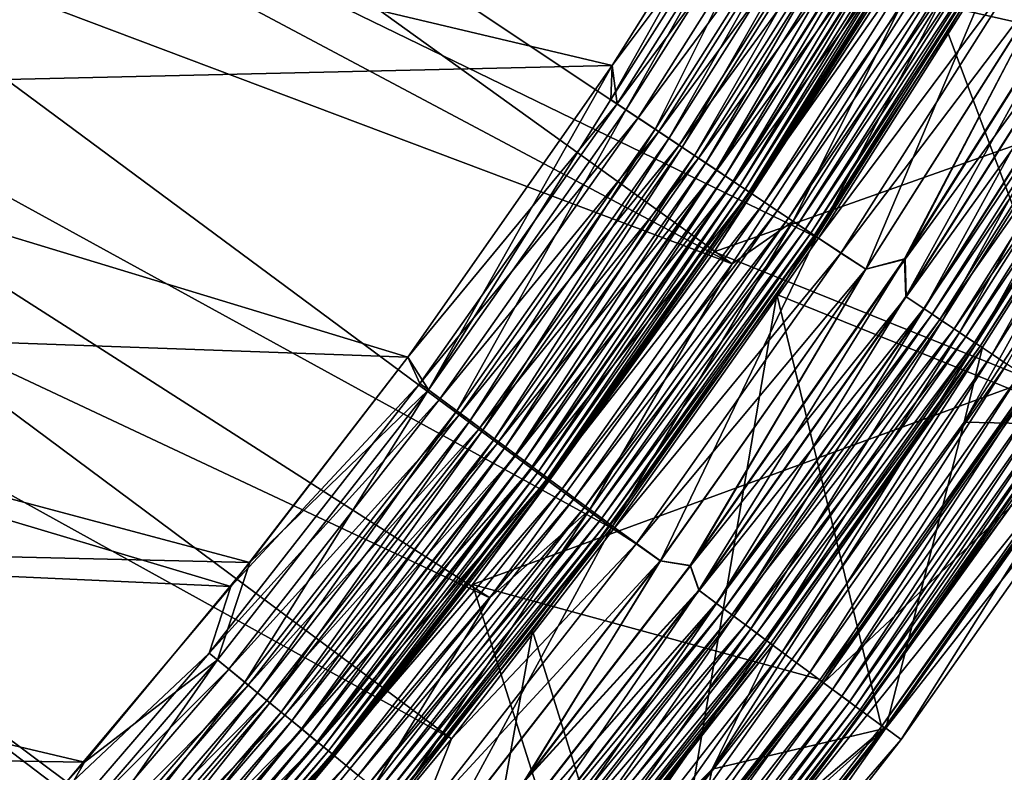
# Model space of a CAD drawing. Header units: metres. Extents: x -901 to 901, y -486 to 401.
# Tile 278 of 366: x 838 to 864, y -321 to -301. Entities that reach past the tile are written whole.
import ezdxf

# ---------------------------------------------------------------- set-up
doc = ezdxf.new("R2010")
doc.units = ezdxf.units.M

msp = doc.modelspace()

# ---------------------------------------------------------------- linework, layer by layer
at = {"layer": 'top'}
for points in [[(869.813538, -302.077332, -107.279144), (874.582397, -293.659027, -107.279144), (863.593323, -295.244293, -613.111694)], [(858.122803, -294.731628, -620), (853.575134, -301.958466, -620), (829.929504, -296.362274, -620)], [(853.575134, -301.958496, -618), (858.122803, -294.731628, -618), (829.929504, -296.362274, -618)], [(858.373352, -295.242218, -617.97644), (858.122803, -294.731628, -618), (853.544495, -302.862091, -617.97644)], [(858.122803, -294.731628, -618), (853.575134, -301.958496, -618), (853.544495, -302.862091, -617.97644)], [(853.575134, -301.958466, -620), (858.122803, -294.731628, -620), (858.53894, -295.341522, -619.966919)], [(858.373352, -295.242218, -617.97644), (853.544495, -302.862091, -617.97644), (853.941589, -303.127472, -617.90625)], [(858.782959, -295.487793, -617.90625), (858.373352, -295.242218, -617.97644), (853.941589, -303.127472, -617.90625)], [(869.813538, -302.077332, -107.279144), (863.593323, -295.244293, -613.111694), (860.725891, -300.02124, -613.111694)], [(853.705078, -302.969391, -619.966919), (853.575134, -301.958466, -620), (858.53894, -295.341522, -619.966919)], [(853.705078, -302.969391, -619.966919), (858.53894, -295.341522, -619.966919), (859.113281, -295.685822, -619.86853)], [(854.711304, -303.641907, -617.629578), (858.782959, -295.487793, -617.90625), (853.941589, -303.127472, -617.90625)], [(854.711304, -303.641907, -617.629578), (859.577026, -295.963837, -617.629578), (858.782959, -295.487793, -617.90625)], [(854.26178, -303.341461, -619.86853), (853.705078, -302.969391, -619.966919), (859.113281, -295.685822, -619.86853)], [(854.26178, -303.341461, -619.86853), (859.113281, -295.685822, -619.86853), (859.677917, -296.024353, -619.706055)], [(854.809143, -303.707275, -619.706055), (854.26178, -303.341461, -619.86853), (859.677917, -296.024353, -619.706055)], [(855.075317, -303.885162, -617.425049), (859.577026, -295.963837, -617.629578), (854.711304, -303.641907, -617.629578)], [(859.677917, -296.024353, -619.706055), (860.226501, -296.353241, -619.480652), (854.809143, -303.707275, -619.706055)], [(855.075317, -303.885162, -617.425049), (859.952515, -296.188965, -617.425049), (859.577026, -295.963837, -617.629578)], [(855.420837, -304.116089, -617.179138), (859.952515, -296.188965, -617.425049), (855.075317, -303.885162, -617.425049)], [(855.420837, -304.116089, -617.179138), (860.30896, -296.402649, -617.179138), (859.952515, -296.188965, -617.425049)], [(866.300903, -311.401672, -107.314049), (862.425171, -301.075378, -613.146606), (865.322876, -296.247955, -613.146606)], [(865.322876, -296.247955, -613.146606), (862.425171, -301.075378, -613.146606), (863.904297, -298.558105, -613.819397)], [(853.575134, -301.958466, -620), (825.044739, -302.621552, -620), (829.929504, -296.362274, -620)], [(825.044739, -302.621552, -618), (853.575134, -301.958496, -618), (829.929504, -296.362274, -618)], [(860.226501, -296.353241, -619.480652), (855.340942, -304.062683, -619.480652), (854.809143, -303.707275, -619.706055)], [(860.226501, -296.353241, -619.480652), (860.752991, -296.668854, -619.19397), (855.340942, -304.062683, -619.480652)], [(855.744812, -304.332611, -616.894409), (860.30896, -296.402649, -617.179138), (855.420837, -304.116089, -617.179138)], [(855.744812, -304.332611, -616.894409), (860.643188, -296.603027, -616.894409), (860.30896, -296.402649, -617.179138)], [(860.752991, -296.668854, -619.19397), (855.851257, -304.403748, -619.19397), (855.340942, -304.062683, -619.480652)], [(856.04425, -304.532745, -616.573364), (860.643188, -296.603027, -616.894409), (855.744812, -304.332611, -616.894409)], [(855.851257, -304.403748, -619.19397), (860.752991, -296.668854, -619.19397), (861.252686, -296.968445, -618.849182)], [(856.04425, -304.532745, -616.573364), (860.952087, -296.788208, -616.573364), (860.643188, -296.603027, -616.894409)], [(856.316345, -304.714569, -616.218872), (860.952087, -296.788208, -616.573364), (856.04425, -304.532745, -616.573364)], [(860.952087, -296.788208, -616.573364), (856.316345, -304.714569, -616.218872), (861.232788, -296.956482, -616.218872)], [(856.335693, -304.727478, -618.849182), (855.851257, -304.403748, -619.19397), (861.252686, -296.968445, -618.849182)], [(861.232788, -296.956482, -616.218872), (856.316345, -304.714569, -616.218872), (856.558716, -304.876556, -615.834167)], [(856.335693, -304.727478, -618.849182), (861.252686, -296.968445, -618.849182), (861.721252, -297.249359, -618.449951)], [(861.232788, -296.956482, -616.218872), (856.558716, -304.876556, -615.834167), (861.482788, -297.106384, -615.834167)], [(856.789856, -305.031067, -618.449951), (856.335693, -304.727478, -618.849182), (861.721252, -297.249359, -618.449951)], [(861.482788, -297.106384, -615.834167), (856.558716, -304.876556, -615.834167), (856.769165, -305.017212, -615.422974)], [(861.482788, -297.106384, -615.834167), (856.769165, -305.017212, -615.422974), (861.69989, -297.236542, -615.422974)], [(861.69989, -297.236542, -615.422974), (856.769165, -305.017212, -615.422974), (856.945496, -305.13504, -614.98877)], [(861.721252, -297.249359, -618.449951), (862.154358, -297.509003, -617.999878), (856.789856, -305.031067, -618.449951)], [(861.69989, -297.236542, -615.422974), (856.945496, -305.13504, -614.98877), (861.881775, -297.345581, -614.98877)], [(862.154358, -297.509003, -617.999878), (857.209717, -305.311646, -617.999878), (856.789856, -305.031067, -618.449951)], [(861.881775, -297.345581, -614.98877), (856.945496, -305.13504, -614.98877), (857.085754, -305.22879, -614.5354)], [(861.881775, -297.345581, -614.98877), (857.085754, -305.22879, -614.5354), (862.026489, -297.432343, -614.5354)], [(862.026489, -297.432343, -614.5354), (857.085754, -305.22879, -614.5354), (857.188904, -305.297729, -614.067932)], [(862.026489, -297.432343, -614.5354), (857.188904, -305.297729, -614.067932), (862.132874, -297.496155, -614.067932)], [(862.132874, -297.496155, -614.067932), (857.188904, -305.297729, -614.067932), (857.254211, -305.34137, -613.591614)], [(862.154358, -297.509003, -617.999878), (862.547852, -297.744934, -617.502808), (857.209717, -305.311646, -617.999878)], [(857.254211, -305.34137, -613.591614), (862.200256, -297.536499, -613.591614), (862.132874, -297.496155, -614.067932)], [(860.725891, -300.02124, -613.111694), (862.200256, -297.536499, -613.591614), (857.254211, -305.34137, -613.591614)], [(862.547852, -297.744934, -617.502808), (857.591187, -305.566589, -617.502808), (857.209717, -305.311646, -617.999878)], [(857.591187, -305.566589, -617.502808), (862.547852, -297.744934, -617.502808), (862.898376, -297.955078, -616.963562)], [(857.930969, -305.793671, -616.963562), (857.591187, -305.566589, -617.502808), (862.898376, -297.955078, -616.963562)], [(857.930969, -305.793671, -616.963562), (862.898376, -297.955078, -616.963562), (863.202759, -298.137543, -616.387024)], [(858.226013, -305.990845, -616.387024), (857.930969, -305.793671, -616.963562), (863.202759, -298.137543, -616.387024)], [(863.202759, -298.137543, -616.387024), (863.457825, -298.290436, -615.778259), (858.226013, -305.990845, -616.387024)], [(863.457825, -298.290436, -615.778259), (858.473206, -306.156097, -615.778259), (858.226013, -305.990845, -616.387024)], [(863.457825, -298.290436, -615.778259), (863.660645, -298.412048, -615.142639), (858.473206, -306.156097, -615.778259)], [(863.660645, -298.412048, -615.142639), (858.669861, -306.287506, -615.142639), (858.473206, -306.156097, -615.778259)], [(858.669861, -306.287506, -615.142639), (863.660645, -298.412048, -615.142639), (863.809875, -298.501526, -614.487244)], [(858.814514, -306.384186, -614.487244), (858.669861, -306.287506, -615.142639), (863.809875, -298.501526, -614.487244)], [(858.814514, -306.384186, -614.487244), (863.809875, -298.501526, -614.487244), (863.904297, -298.558105, -613.819397)], [(858.906006, -306.445343, -613.819397), (858.814514, -306.384186, -614.487244), (863.904297, -298.558105, -613.819397)], [(863.904297, -298.558105, -613.819397), (862.425171, -301.075378, -613.146606), (858.906006, -306.445343, -613.819397)], [(856.264465, -306.873749, -613.111694), (869.813538, -302.077332, -107.279144), (860.725891, -300.02124, -613.111694)], [(856.264465, -306.873749, -613.111694), (860.725891, -300.02124, -613.111694), (857.254211, -305.34137, -613.591614)], [(862.425171, -301.075378, -613.146606), (866.300903, -311.401672, -107.314049), (857.916626, -308.000275, -613.146606)], [(862.425171, -301.075378, -613.146606), (857.916626, -308.000275, -613.146606), (858.906006, -306.445343, -613.819397)], [(853.575134, -301.958466, -620), (848.189758, -309.654205, -620), (825.044739, -302.621552, -620)], [(848.189758, -309.654236, -618), (853.575134, -301.958496, -618), (825.044739, -302.621552, -618)], [(848.189758, -309.654205, -620), (853.575134, -301.958466, -620), (853.705078, -302.969391, -619.966919)], [(848.73407, -310.519653, -617.90625), (853.575134, -301.958496, -618), (848.189758, -309.654236, -618)], [(853.544495, -302.862091, -617.97644), (853.575134, -301.958496, -618), (848.73407, -310.519653, -617.90625)], [(864.637268, -310.251465, -107.279144), (869.813538, -302.077332, -107.279144), (856.264465, -306.873749, -613.111694)], [(848.189758, -309.654205, -620), (819.858704, -308.633575, -620), (825.044739, -302.621552, -620)], [(819.858704, -308.633575, -618), (848.189758, -309.654236, -618), (825.044739, -302.621552, -618)], [(848.505554, -310.350159, -619.966919), (848.189758, -309.654205, -620), (853.705078, -302.969391, -619.966919)], [(848.505554, -310.350159, -619.966919), (853.705078, -302.969391, -619.966919), (854.26178, -303.341461, -619.86853)], [(853.941589, -303.127472, -617.90625), (853.544495, -302.862091, -617.97644), (848.73407, -310.519653, -617.90625)], [(849.477661, -311.071228, -617.629578), (853.941589, -303.127472, -617.90625), (848.73407, -310.519653, -617.90625)], [(849.477661, -311.071228, -617.629578), (854.711304, -303.641907, -617.629578), (853.941589, -303.127472, -617.90625)], [(849.043396, -310.749115, -619.86853), (848.505554, -310.350159, -619.966919), (854.26178, -303.341461, -619.86853)], [(849.043396, -310.749115, -619.86853), (854.26178, -303.341461, -619.86853), (854.809143, -303.707275, -619.706055)], [(849.572144, -311.141327, -619.706055), (849.043396, -310.749115, -619.86853), (854.809143, -303.707275, -619.706055)], [(849.829285, -311.332062, -617.425049), (854.711304, -303.641907, -617.629578), (849.477661, -311.071228, -617.629578)], [(854.809143, -303.707275, -619.706055), (855.340942, -304.062683, -619.480652), (849.572144, -311.141327, -619.706055)], [(849.829285, -311.332062, -617.425049), (855.075317, -303.885162, -617.425049), (854.711304, -303.641907, -617.629578)], [(855.340942, -304.062683, -619.480652), (850.085815, -311.522369, -619.480652), (849.572144, -311.141327, -619.706055)], [(850.163025, -311.579651, -617.179138), (855.075317, -303.885162, -617.425049), (849.829285, -311.332062, -617.425049)], [(855.340942, -304.062683, -619.480652), (855.851257, -304.403748, -619.19397), (850.085815, -311.522369, -619.480652)], [(850.163025, -311.579651, -617.179138), (855.420837, -304.116089, -617.179138), (855.075317, -303.885162, -617.425049)], [(850.476013, -311.811798, -616.894409), (855.420837, -304.116089, -617.179138), (850.163025, -311.579651, -617.179138)], [(850.476013, -311.811798, -616.894409), (855.744812, -304.332611, -616.894409), (855.420837, -304.116089, -617.179138)], [(850.765259, -312.026398, -616.573364), (855.744812, -304.332611, -616.894409), (850.476013, -311.811798, -616.894409)], [(850.765259, -312.026398, -616.573364), (856.04425, -304.532745, -616.573364), (855.744812, -304.332611, -616.894409)], [(855.851257, -304.403748, -619.19397), (850.578857, -311.888092, -619.19397), (850.085815, -311.522369, -619.480652)], [(850.578857, -311.888092, -619.19397), (855.851257, -304.403748, -619.19397), (856.335693, -304.727478, -618.849182)], [(851.028137, -312.221344, -616.218872), (856.04425, -304.532745, -616.573364), (850.765259, -312.026398, -616.573364)], [(851.028137, -312.221344, -616.218872), (856.316345, -304.714569, -616.218872), (856.04425, -304.532745, -616.573364)], [(851.046753, -312.235199, -618.849182), (850.578857, -311.888092, -619.19397), (856.335693, -304.727478, -618.849182)], [(851.028137, -312.221344, -616.218872), (851.262207, -312.39502, -615.834167), (856.316345, -304.714569, -616.218872)], [(851.046753, -312.235199, -618.849182), (856.335693, -304.727478, -618.849182), (856.789856, -305.031067, -618.449951)], [(856.316345, -304.714569, -616.218872), (851.262207, -312.39502, -615.834167), (856.558716, -304.876556, -615.834167)], [(851.485535, -312.560669, -618.449951), (851.046753, -312.235199, -618.849182), (856.789856, -305.031067, -618.449951)], [(856.558716, -304.876556, -615.834167), (851.262207, -312.39502, -615.834167), (851.465515, -312.545807, -615.422974)], [(856.558716, -304.876556, -615.834167), (851.465515, -312.545807, -615.422974), (856.769165, -305.017212, -615.422974)], [(856.769165, -305.017212, -615.422974), (851.465515, -312.545807, -615.422974), (851.635864, -312.67218, -614.98877)], [(856.789856, -305.031067, -618.449951), (857.209717, -305.311646, -617.999878), (851.485535, -312.560669, -618.449951)], [(856.769165, -305.017212, -615.422974), (851.635864, -312.67218, -614.98877), (856.945496, -305.13504, -614.98877)], [(857.209717, -305.311646, -617.999878), (851.891113, -312.861511, -617.999878), (851.485535, -312.560669, -618.449951)], [(856.945496, -305.13504, -614.98877), (851.635864, -312.67218, -614.98877), (851.771362, -312.772675, -614.5354)], [(856.945496, -305.13504, -614.98877), (851.771362, -312.772675, -614.5354), (857.085754, -305.22879, -614.5354)], [(857.085754, -305.22879, -614.5354), (851.771362, -312.772675, -614.5354), (851.871033, -312.846619, -614.067932)], [(857.085754, -305.22879, -614.5354), (851.871033, -312.846619, -614.067932), (857.188904, -305.297729, -614.067932)], [(857.188904, -305.297729, -614.067932), (851.871033, -312.846619, -614.067932), (851.934082, -312.893372, -613.591614)], [(857.209717, -305.311646, -617.999878), (857.591187, -305.566589, -617.502808), (851.891113, -312.861511, -617.999878)], [(857.188904, -305.297729, -614.067932), (851.934082, -312.893372, -613.591614), (857.254211, -305.34137, -613.591614)], [(857.254211, -305.34137, -613.591614), (851.934082, -312.893372, -613.591614), (856.264465, -306.873749, -613.111694)], [(857.591187, -305.566589, -617.502808), (852.259583, -313.134857, -617.502808), (851.891113, -312.861511, -617.999878)], [(852.259583, -313.134857, -617.502808), (857.591187, -305.566589, -617.502808), (857.930969, -305.793671, -616.963562)], [(852.58783, -313.378357, -616.963562), (852.259583, -313.134857, -617.502808), (857.930969, -305.793671, -616.963562)], [(852.58783, -313.378357, -616.963562), (857.930969, -305.793671, -616.963562), (858.226013, -305.990845, -616.387024)], [(852.872864, -313.589752, -616.387024), (852.58783, -313.378357, -616.963562), (858.226013, -305.990845, -616.387024)], [(858.226013, -305.990845, -616.387024), (858.473206, -306.156097, -615.778259), (852.872864, -313.589752, -616.387024)], [(858.473206, -306.156097, -615.778259), (853.111694, -313.766907, -615.778259), (852.872864, -313.589752, -616.387024)], [(858.473206, -306.156097, -615.778259), (858.669861, -306.287506, -615.142639), (853.111694, -313.766907, -615.778259)], [(858.669861, -306.287506, -615.142639), (853.301636, -313.907837, -615.142639), (853.111694, -313.766907, -615.778259)], [(853.301636, -313.907837, -615.142639), (858.669861, -306.287506, -615.142639), (858.814514, -306.384186, -614.487244)], [(853.441345, -314.011475, -614.487244), (853.301636, -313.907837, -615.142639), (858.814514, -306.384186, -614.487244)], [(853.441345, -314.011475, -614.487244), (858.814514, -306.384186, -614.487244), (858.906006, -306.445343, -613.819397)], [(853.529785, -314.077057, -613.819397), (853.441345, -314.011475, -614.487244), (858.906006, -306.445343, -613.819397)], [(858.906006, -306.445343, -613.819397), (857.916626, -308.000275, -613.146606), (853.529785, -314.077057, -613.819397)], [(849.89209, -315.656769, -613.111694), (864.637268, -310.251465, -107.279144), (856.264465, -306.873749, -613.111694)], [(851.934082, -312.893372, -613.591614), (849.89209, -315.656769, -613.111694), (856.264465, -306.873749, -613.111694)], [(857.916626, -308.000275, -613.146606), (854.669983, -327.106171, -107.314049), (851.476135, -316.877258, -613.146606)], [(857.916626, -308.000275, -613.146606), (851.476135, -316.877258, -613.146606), (853.529785, -314.077057, -613.819397)], [(857.916626, -308.000275, -613.146606), (860.676575, -319.402283, -107.314049), (854.669983, -327.106171, -107.314049)], [(866.300903, -311.401672, -107.314049), (860.676575, -319.402283, -107.314049), (857.916626, -308.000275, -613.146606)], [(843.518066, -315.710266, -620), (814.383911, -314.383911, -620), (819.858704, -308.633575, -620)], [(814.383911, -314.383911, -618), (844.025635, -315.076996, -618), (819.858704, -308.633575, -618)], [(848.189758, -309.654205, -620), (843.518066, -315.710266, -620), (819.858704, -308.633575, -620)], [(844.025635, -315.076996, -618), (848.189758, -309.654236, -618), (819.858704, -308.633575, -618)], [(843.518066, -315.710266, -620), (848.189758, -309.654205, -620), (848.505554, -310.350159, -619.966919)], [(848.189758, -309.654236, -618), (844.025635, -315.076996, -618), (848.73407, -310.519653, -617.90625)], [(849.89209, -315.656769, -613.111694), (859.066223, -318.161804, -107.279144), (864.637268, -310.251465, -107.279144)], [(859.066223, -318.161804, -107.279144), (859.15094, -318.246826, -98), (864.637268, -310.251465, -107.279144)], [(859.15094, -318.246826, -98), (864.724792, -310.334167, -98), (864.637268, -310.251465, -107.279144)], [(842.953003, -317.466675, -619.966919), (848.505554, -310.350159, -619.966919), (849.043396, -310.749115, -619.86853)], [(842.953003, -317.466675, -619.966919), (843.518066, -315.710266, -620), (848.505554, -310.350159, -619.966919)], [(844.025635, -315.076996, -618), (843.172913, -317.647186, -617.90625), (848.73407, -310.519653, -617.90625)], [(848.73407, -310.519653, -617.90625), (843.172913, -317.647186, -617.90625), (843.888489, -318.234528, -617.629578)], [(843.888489, -318.234528, -617.629578), (849.477661, -311.071228, -617.629578), (848.73407, -310.519653, -617.90625)], [(864.724792, -310.334167, -98), (859.15094, -318.246826, -98), (866.387695, -311.445526, -98)], [(843.470581, -317.89151, -619.86853), (842.953003, -317.466675, -619.966919), (849.043396, -310.749115, -619.86853)], [(843.470581, -317.89151, -619.86853), (849.043396, -310.749115, -619.86853), (849.572144, -311.141327, -619.706055)], [(844.226929, -318.512329, -617.425049), (849.477661, -311.071228, -617.629578), (843.888489, -318.234528, -617.629578)], [(844.226929, -318.512329, -617.425049), (849.829285, -311.332062, -617.425049), (849.477661, -311.071228, -617.629578)], [(843.979431, -318.309204, -619.706055), (843.470581, -317.89151, -619.86853), (849.572144, -311.141327, -619.706055)], [(849.572144, -311.141327, -619.706055), (850.085815, -311.522369, -619.480652), (843.979431, -318.309204, -619.706055)], [(844.548157, -318.77597, -617.179138), (849.829285, -311.332062, -617.425049), (844.226929, -318.512329, -617.425049)], [(844.548157, -318.77597, -617.179138), (850.163025, -311.579651, -617.179138), (849.829285, -311.332062, -617.425049)], [(850.085815, -311.522369, -619.480652), (844.473877, -318.714996, -619.480652), (843.979431, -318.309204, -619.706055)], [(850.085815, -311.522369, -619.480652), (850.578857, -311.888092, -619.19397), (844.473877, -318.714996, -619.480652)], [(844.849365, -319.023193, -616.894409), (850.163025, -311.579651, -617.179138), (844.548157, -318.77597, -617.179138)], [(844.849365, -319.023193, -616.894409), (850.476013, -311.811798, -616.894409), (850.163025, -311.579651, -617.179138)], [(866.387695, -311.445526, -98), (859.15094, -318.246826, -98), (860.757324, -319.438385, -98)], [(866.300903, -311.401672, -107.314049), (866.387695, -311.445526, -98), (860.676575, -319.402283, -107.314049)], [(866.387695, -311.445526, -98), (860.757324, -319.438385, -98), (860.676575, -319.402283, -107.314049)], [(845.127747, -319.251709, -616.573364), (850.476013, -311.811798, -616.894409), (844.849365, -319.023193, -616.894409)], [(845.127747, -319.251709, -616.573364), (850.765259, -312.026398, -616.573364), (850.476013, -311.811798, -616.894409)], [(850.578857, -311.888092, -619.19397), (844.948364, -319.104431, -619.19397), (844.473877, -318.714996, -619.480652)], [(844.948364, -319.104431, -619.19397), (850.578857, -311.888092, -619.19397), (851.046753, -312.235199, -618.849182)], [(845.380737, -319.459351, -616.218872), (850.765259, -312.026398, -616.573364), (845.127747, -319.251709, -616.573364)], [(845.380737, -319.459351, -616.218872), (851.028137, -312.221344, -616.218872), (850.765259, -312.026398, -616.573364)], [(845.398682, -319.474091, -618.849182), (844.948364, -319.104431, -619.19397), (851.046753, -312.235199, -618.849182)], [(845.380737, -319.459351, -616.218872), (845.606018, -319.644287, -615.834167), (851.028137, -312.221344, -616.218872)], [(845.398682, -319.474091, -618.849182), (851.046753, -312.235199, -618.849182), (851.485535, -312.560669, -618.449951)], [(845.606018, -319.644287, -615.834167), (851.262207, -312.39502, -615.834167), (851.028137, -312.221344, -616.218872)], [(845.820984, -319.820709, -618.449951), (845.398682, -319.474091, -618.849182), (851.485535, -312.560669, -618.449951)], [(845.606018, -319.644287, -615.834167), (845.801697, -319.804871, -615.422974), (851.262207, -312.39502, -615.834167)], [(851.262207, -312.39502, -615.834167), (845.801697, -319.804871, -615.422974), (851.465515, -312.545807, -615.422974)], [(851.465515, -312.545807, -615.422974), (845.801697, -319.804871, -615.422974), (845.965637, -319.939423, -614.98877)], [(851.485535, -312.560669, -618.449951), (851.891113, -312.861511, -617.999878), (845.820984, -319.820709, -618.449951)], [(851.465515, -312.545807, -615.422974), (845.965637, -319.939423, -614.98877), (851.635864, -312.67218, -614.98877)], [(851.891113, -312.861511, -617.999878), (846.211304, -320.141083, -617.999878), (845.820984, -319.820709, -618.449951)], [(851.635864, -312.67218, -614.98877), (845.965637, -319.939423, -614.98877), (846.096069, -320.046478, -614.5354)], [(851.635864, -312.67218, -614.98877), (846.096069, -320.046478, -614.5354), (851.771362, -312.772675, -614.5354)], [(851.771362, -312.772675, -614.5354), (846.096069, -320.046478, -614.5354), (846.191956, -320.125183, -614.067932)], [(851.771362, -312.772675, -614.5354), (846.191956, -320.125183, -614.067932), (851.871033, -312.846619, -614.067932)], [(851.871033, -312.846619, -614.067932), (846.191956, -320.125183, -614.067932), (846.252625, -320.174988, -613.591614)], [(851.891113, -312.861511, -617.999878), (852.259583, -313.134857, -617.502808), (846.211304, -320.141083, -617.999878)], [(851.871033, -312.846619, -614.067932), (846.252625, -320.174988, -613.591614), (851.934082, -312.893372, -613.591614)], [(851.934082, -312.893372, -613.591614), (846.252625, -320.174988, -613.591614), (849.89209, -315.656769, -613.111694)], [(852.259583, -313.134857, -617.502808), (846.565918, -320.432159, -617.502808), (846.211304, -320.141083, -617.999878)], [(846.565918, -320.432159, -617.502808), (852.259583, -313.134857, -617.502808), (852.58783, -313.378357, -616.963562)], [(846.881836, -320.691437, -616.963562), (846.565918, -320.432159, -617.502808), (852.58783, -313.378357, -616.963562)], [(846.881836, -320.691437, -616.963562), (852.58783, -313.378357, -616.963562), (852.872864, -313.589752, -616.387024)], [(847.156128, -320.916595, -616.387024), (846.881836, -320.691437, -616.963562), (852.872864, -313.589752, -616.387024)], [(852.872864, -313.589752, -616.387024), (853.111694, -313.766907, -615.778259), (847.156128, -320.916595, -616.387024)], [(853.111694, -313.766907, -615.778259), (847.385986, -321.105255, -615.778259), (847.156128, -320.916595, -616.387024)], [(853.111694, -313.766907, -615.778259), (853.301636, -313.907837, -615.142639), (847.385986, -321.105255, -615.778259)], [(853.301636, -313.907837, -615.142639), (847.568848, -321.25531, -615.142639), (847.385986, -321.105255, -615.778259)], [(847.568848, -321.25531, -615.142639), (853.301636, -313.907837, -615.142639), (853.441345, -314.011475, -614.487244)], [(847.703308, -321.365692, -614.487244), (847.568848, -321.25531, -615.142639), (853.441345, -314.011475, -614.487244)], [(847.703308, -321.365692, -614.487244), (853.441345, -314.011475, -614.487244), (853.529785, -314.077057, -613.819397)], [(847.788391, -321.435516, -613.819397), (847.703308, -321.365692, -614.487244), (853.529785, -314.077057, -613.819397)], [(853.529785, -314.077057, -613.819397), (851.476135, -316.877258, -613.146606), (847.788391, -321.435516, -613.819397)], [(838.597717, -321.566193, -620), (808.633606, -319.858704, -620), (814.383911, -314.383911, -620)], [(808.633606, -319.858704, -618), (839.662231, -320.340729, -618), (814.383911, -314.383911, -618)], [(843.518066, -315.710266, -620), (838.597717, -321.566193, -620), (814.383911, -314.383911, -620)], [(839.662231, -320.340729, -618), (844.025635, -315.076996, -618), (814.383911, -314.383911, -618)], [(844.025635, -315.076996, -618), (839.662231, -320.340729, -618), (843.172913, -317.647186, -617.90625)], [(838.597717, -321.566193, -620), (843.518066, -315.710266, -620), (842.953003, -317.466675, -619.966919)], [(843.024353, -324.058167, -613.111694), (853.113708, -325.789215, -107.279144), (849.89209, -315.656769, -613.111694)], [(846.252625, -320.174988, -613.591614), (843.024353, -324.058167, -613.111694), (849.89209, -315.656769, -613.111694)], [(853.113708, -325.789215, -107.279144), (859.066223, -318.161804, -107.279144), (849.89209, -315.656769, -613.111694)], [(851.476135, -316.877258, -613.146606), (848.29541, -334.499084, -107.314049), (844.534973, -325.368408, -613.146606)], [(851.476135, -316.877258, -613.146606), (844.534973, -325.368408, -613.146606), (847.788391, -321.435516, -613.819397)], [(854.669983, -327.106171, -107.314049), (848.29541, -334.499084, -107.314049), (851.476135, -316.877258, -613.146606)], [(837.059692, -324.301727, -619.966919), (842.953003, -317.466675, -619.966919), (843.470581, -317.89151, -619.86853)], [(837.059692, -324.301727, -619.966919), (838.597717, -321.566193, -620), (842.953003, -317.466675, -619.966919)], [(839.662231, -320.340729, -618), (837.270508, -324.492828, -617.90625), (843.172913, -317.647186, -617.90625)], [(843.172913, -317.647186, -617.90625), (837.270508, -324.492828, -617.90625), (837.956482, -325.114594, -617.629578)], [(843.172913, -317.647186, -617.90625), (837.956482, -325.114594, -617.629578), (843.888489, -318.234528, -617.629578)], [(837.555847, -324.751465, -619.86853), (837.059692, -324.301727, -619.966919), (843.470581, -317.89151, -619.86853)], [(837.555847, -324.751465, -619.86853), (843.470581, -317.89151, -619.86853), (843.979431, -318.309204, -619.706055)], [(838.04364, -325.193604, -619.706055), (837.555847, -324.751465, -619.86853), (843.979431, -318.309204, -619.706055)], [(843.888489, -318.234528, -617.629578), (837.956482, -325.114594, -617.629578), (838.280884, -325.40863, -617.425049)], [(843.979431, -318.309204, -619.706055), (844.473877, -318.714996, -619.480652), (838.04364, -325.193604, -619.706055)], [(838.280884, -325.40863, -617.425049), (844.226929, -318.512329, -617.425049), (843.888489, -318.234528, -617.629578)], [(853.113708, -325.789215, -107.279144), (853.197083, -325.874695, -98), (859.066223, -318.161804, -107.279144)], [(853.197083, -325.874695, -98), (859.15094, -318.246826, -98), (859.066223, -318.161804, -107.279144)], [(859.15094, -318.246826, -98), (853.197083, -325.874695, -98), (860.757324, -319.438385, -98)], [(838.588806, -325.687714, -617.179138), (844.226929, -318.512329, -617.425049), (838.280884, -325.40863, -617.425049)], [(838.588806, -325.687714, -617.179138), (844.548157, -318.77597, -617.179138), (844.226929, -318.512329, -617.425049)], [(844.473877, -318.714996, -619.480652), (838.517578, -325.623169, -619.480652), (838.04364, -325.193604, -619.706055)], [(844.473877, -318.714996, -619.480652), (844.948364, -319.104431, -619.19397), (838.517578, -325.623169, -619.480652)], [(838.877502, -325.949432, -616.894409), (844.548157, -318.77597, -617.179138), (838.588806, -325.687714, -617.179138)], [(838.877502, -325.949432, -616.894409), (844.849365, -319.023193, -616.894409), (844.548157, -318.77597, -617.179138)], [(844.948364, -319.104431, -619.19397), (838.972412, -326.035431, -619.19397), (838.517578, -325.623169, -619.480652)], [(839.144409, -326.191315, -616.573364), (844.849365, -319.023193, -616.894409), (838.877502, -325.949432, -616.894409)], [(838.972412, -326.035431, -619.19397), (844.948364, -319.104431, -619.19397), (845.398682, -319.474091, -618.849182)], [(839.144409, -326.191315, -616.573364), (845.127747, -319.251709, -616.573364), (844.849365, -319.023193, -616.894409)], [(839.386841, -326.411102, -616.218872), (845.127747, -319.251709, -616.573364), (839.144409, -326.191315, -616.573364)], [(839.386841, -326.411102, -616.218872), (845.380737, -319.459351, -616.218872), (845.127747, -319.251709, -616.573364)], [(839.404053, -326.426697, -618.849182), (838.972412, -326.035431, -619.19397), (845.398682, -319.474091, -618.849182)], [(839.386841, -326.411102, -616.218872), (839.602844, -326.606873, -615.834167), (845.380737, -319.459351, -616.218872)], [(839.404053, -326.426697, -618.849182), (845.398682, -319.474091, -618.849182), (845.820984, -319.820709, -618.449951)], [(839.602844, -326.606873, -615.834167), (845.606018, -319.644287, -615.834167), (845.380737, -319.459351, -616.218872)], [(839.602844, -326.606873, -615.834167), (839.790405, -326.776855, -615.422974), (845.606018, -319.644287, -615.834167)], [(839.790405, -326.776855, -615.422974), (845.801697, -319.804871, -615.422974), (845.606018, -319.644287, -615.834167)], [(860.757324, -319.438385, -98), (853.197083, -325.874695, -98), (854.743103, -327.143646, -98)], [(860.676575, -319.402283, -107.314049), (860.757324, -319.438385, -98), (854.669983, -327.106171, -107.314049)], [(860.757324, -319.438385, -98), (854.743103, -327.143646, -98), (854.669983, -327.106171, -107.314049)], [(838.597717, -321.566193, -620), (833.882751, -326.742889, -620), (808.633606, -319.858704, -620)], [(808.633606, -319.858704, -618), (835.105591, -325.43808, -618), (839.662231, -320.340729, -618)], [(839.808838, -326.79361, -618.449951), (839.404053, -326.426697, -618.849182), (845.820984, -319.820709, -618.449951)], [(845.801697, -319.804871, -615.422974), (839.790405, -326.776855, -615.422974), (839.94751, -326.919312, -614.98877)], [(845.820984, -319.820709, -618.449951), (846.211304, -320.141083, -617.999878), (839.808838, -326.79361, -618.449951)], [(845.801697, -319.804871, -615.422974), (839.94751, -326.919312, -614.98877), (845.965637, -319.939423, -614.98877)], [(846.211304, -320.141083, -617.999878), (840.183044, -327.132751, -617.999878), (839.808838, -326.79361, -618.449951)], [(845.965637, -319.939423, -614.98877), (839.94751, -326.919312, -614.98877), (840.07251, -327.032593, -614.5354)], [(845.965637, -319.939423, -614.98877), (840.07251, -327.032593, -614.5354), (846.096069, -320.046478, -614.5354)], [(846.096069, -320.046478, -614.5354), (840.07251, -327.032593, -614.5354), (840.16449, -327.115936, -614.067932)], [(846.096069, -320.046478, -614.5354), (840.16449, -327.115936, -614.067932), (846.191956, -320.125183, -614.067932)], [(846.191956, -320.125183, -614.067932), (840.16449, -327.115936, -614.067932), (840.222656, -327.168671, -613.591614)], [(846.211304, -320.141083, -617.999878), (846.565918, -320.432159, -617.502808), (840.183044, -327.132751, -617.999878)], [(846.191956, -320.125183, -614.067932), (840.222656, -327.168671, -613.591614), (846.252625, -320.174988, -613.591614)], [(839.662231, -320.340729, -618), (835.105591, -325.43808, -618), (837.270508, -324.492828, -617.90625)], [(846.565918, -320.432159, -617.502808), (840.522949, -327.440887, -617.502808), (840.183044, -327.132751, -617.999878)], [(846.252625, -320.174988, -613.591614), (840.222656, -327.168671, -613.591614), (843.024353, -324.058167, -613.111694)], [(840.522949, -327.440887, -617.502808), (846.565918, -320.432159, -617.502808), (846.881836, -320.691437, -616.963562)]]:
    msp.add_3dface(points, dxfattribs=at)
at = {"layer": 'top0'}
for points in [[(856.742371, -307.198944, -0.803848), (815.884094, -277.801331, -29.861549), (811.974487, -283.371185, -29.856339)], [(856.742371, -307.198944, -0.803848), (861.217468, -300.325409, -0.803848), (815.884094, -277.801331, -29.861549)], [(813.175964, -284.231598, -32.454315), (817.13324, -278.603821, -32.459595), (859.015991, -306.518616, -3.399924)], [(859.015991, -306.518616, -3.399924), (817.13324, -278.603821, -32.459595), (864.016663, -298.623444, -3.399924)], [(807.795105, -288.742004, -29.850136), (856.742371, -307.198944, -0.803848), (811.974487, -283.371185, -29.856339)], [(808.948486, -289.659393, -32.44804), (813.175964, -284.231598, -32.454315), (853.609985, -314.191132, -3.399924)], [(853.609985, -314.191132, -3.399924), (813.175964, -284.231598, -32.454315), (859.015991, -306.518616, -3.399924)], [(803.354736, -293.90332, -29.842918), (850.350159, -316.009277, -0.803848), (807.795105, -288.742004, -29.850136)], [(850.350159, -316.009277, -0.803848), (856.742371, -307.198944, -0.803848), (807.795105, -288.742004, -29.850136)], [(804.460876, -294.874146, -32.440762), (808.948486, -289.659393, -32.44804), (849.339966, -319.729187, -3.399924)], [(849.339966, -319.729187, -3.399924), (808.948486, -289.659393, -32.44804), (853.609985, -314.191132, -3.399924)], [(798.662537, -298.844513, -29.834656), (843.461121, -324.436737, -0.803848), (803.354736, -293.90332, -29.842918)], [(843.461121, -324.436737, -0.803848), (850.350159, -316.009277, -0.803848), (803.354736, -293.90332, -29.842918)], [(840.204407, -330.316376, -3.399924), (799.723877, -299.863464, -32.432468), (804.460876, -294.874146, -32.440762)], [(844.869385, -325.106689, -3.399924), (804.460876, -294.874146, -32.440762), (849.339966, -319.729187, -3.399924)], [(844.869385, -325.106689, -3.399924), (840.204407, -330.316376, -3.399924), (804.460876, -294.874146, -32.440762)], [(863.327515, -298.211517, -0.456723), (858.346863, -306.070953, -0.456723), (858.964722, -306.483917, -0.204445)], [(863.327515, -298.211517, -0.456723), (861.217468, -300.325409, -0.803848), (858.346863, -306.070953, -0.456723)], [(863.964905, -298.593658, -0.204445), (863.327515, -298.211517, -0.456723), (858.964722, -306.483917, -0.204445)], [(858.964722, -306.483917, -0.204445), (860.271362, -307.333557), (863.964905, -298.593658, -0.204445)], [(860.271362, -307.333557), (865.309753, -299.377045), (863.964905, -298.593658, -0.204445)], [(834.288086, -334.288086, -0.803848), (838.135071, -330.326935, -0.803848), (798.662537, -298.844513, -29.834656)], [(798.662537, -298.844513, -29.834656), (838.135071, -330.326935, -0.803848), (843.461121, -324.436737, -0.803848)], [(859.015991, -306.518616, -3.399924), (864.016663, -298.623444, -3.399924), (864.630737, -298.992828, -3.101714)], [(859.610168, -306.915253, -3.101714), (859.015991, -306.518616, -3.399924), (864.630737, -298.992828, -3.101714)], [(864.630737, -298.992828, -3.101714), (865.306335, -299.375, -3), (859.610168, -306.915253, -3.101714)], [(865.306335, -299.375, -3), (860.268005, -307.331329, -3), (859.610168, -306.915253, -3.101714)], [(865.306335, -299.375, -3), (861.301636, -307.075043, -3), (860.268005, -307.331329, -3)], [(865.309753, -299.377045), (860.271362, -307.333557), (861.289368, -307.066803)], [(865.309753, -299.377045), (861.289368, -307.066803), (866.06665, -299.475098)], [(865.306335, -299.375, -3), (866.079285, -299.482697, -3), (861.301636, -307.075043, -3)], [(866.06665, -299.475098), (861.289368, -307.066803), (861.32196, -308.059296, -0.028766)], [(861.301636, -307.075043, -3), (866.079285, -299.482697, -3), (866.405396, -300.056763, -3.056892)], [(866.396606, -300.051514, -0.028766), (866.06665, -299.475098), (861.32196, -308.059296, -0.028766)], [(840.204407, -330.316376, -3.399924), (835.351196, -335.351196, -3.399924), (799.723877, -299.863464, -32.432468)], [(861.330444, -308.064972, -3.056892), (861.301636, -307.075043, -3), (866.405396, -300.056763, -3.056892)], [(861.32196, -308.059296, -0.028766), (861.803467, -308.381134, -0.114353), (866.396606, -300.051514, -0.028766)], [(866.405396, -300.056763, -3.056892), (866.884277, -300.343842, -3.22474), (861.330444, -308.064972, -3.056892)], [(861.803467, -308.381134, -0.114353), (866.893372, -300.349304, -0.114353), (866.396606, -300.051514, -0.028766)], [(861.217468, -300.325409, -0.803848), (856.742371, -307.198944, -0.803848), (858.346863, -306.070953, -0.456723)], [(866.884277, -300.343842, -3.22474), (861.794678, -308.375214, -3.22474), (861.330444, -308.064972, -3.056892)], [(866.884277, -300.343842, -3.22474), (867.110596, -300.479523, -3.348771), (861.794678, -308.375214, -3.22474)], [(861.803467, -308.381134, -0.114353), (862.276794, -308.697449, -0.255695), (866.893372, -300.349304, -0.114353)], [(862.276794, -308.697449, -0.255695), (867.381653, -300.642059, -0.255695), (866.893372, -300.349304, -0.114353)], [(867.110596, -300.479523, -3.348771), (862.014038, -308.521851, -3.348771), (861.794678, -308.375214, -3.22474)], [(867.110596, -300.479523, -3.348771), (867.325256, -300.608246, -3.497899), (862.014038, -308.521851, -3.348771)], [(867.325256, -300.608246, -3.497899), (862.222107, -308.660919, -3.497899), (862.014038, -308.521851, -3.348771)], [(867.325256, -300.608246, -3.497899), (867.712097, -300.840149, -3.865118), (862.222107, -308.660919, -3.497899)], [(862.276794, -308.697449, -0.255695), (862.736511, -309.0047, -0.451727), (867.381653, -300.642059, -0.255695)], [(862.736511, -309.0047, -0.451727), (867.855896, -300.926361, -0.451727), (867.381653, -300.642059, -0.255695)], [(867.712097, -300.840149, -3.865118), (862.597107, -308.91153, -3.865118), (862.222107, -308.660919, -3.497899)], [(867.712097, -300.840149, -3.865118), (868.030396, -301.030975, -4.312942), (862.597107, -308.91153, -3.865118)], [(862.736511, -309.0047, -0.451727), (863.17749, -309.299408, -0.70103), (867.855896, -300.926361, -0.451727)], [(863.17749, -309.299408, -0.70103), (868.310791, -301.199097, -0.70103), (867.855896, -300.926361, -0.451727)], [(868.030396, -301.030975, -4.312942), (862.905701, -309.117767, -4.312942), (862.597107, -308.91153, -3.865118)], [(868.030396, -301.030975, -4.312942), (868.268494, -301.173737, -4.82471), (862.905701, -309.117767, -4.312942)], [(868.268494, -301.173737, -4.82471), (863.136536, -309.272034, -4.82471), (862.905701, -309.117767, -4.312942)], [(868.268494, -301.173737, -4.82471), (868.416626, -301.262543, -5.381563), (863.136536, -309.272034, -4.82471)], [(863.17749, -309.299408, -0.70103), (863.595764, -309.578949, -1.000777), (868.310791, -301.199097, -0.70103)], [(863.595764, -309.578949, -1.000777), (868.742249, -301.457764, -1.000777), (868.310791, -301.199097, -0.70103)], [(868.482971, -301.279022, -5.959025), (867.511536, -304.229919, -87), (862.861938, -311.371674, -87)], [(868.482971, -301.279022, -5.959025), (862.861938, -311.371674, -87), (863.347473, -309.388947, -5.959025)], [(868.416626, -301.262543, -5.381563), (863.28009, -309.367981, -5.381563), (863.136536, -309.272034, -4.82471)], [(868.416626, -301.262543, -5.381563), (868.482971, -301.279022, -5.959025), (863.28009, -309.367981, -5.381563)], [(868.482971, -301.279022, -5.959025), (863.347473, -309.388947, -5.959025), (863.28009, -309.367981, -5.381563)], [(863.595764, -309.578949, -1.000777), (863.987671, -309.840851, -1.34779), (868.742249, -301.457764, -1.000777)], [(867.511536, -304.229919, -87), (866.429993, -311.448639, -87), (862.861938, -311.371674, -87)], [(858.346863, -306.070953, -0.456723), (852.989563, -313.675812, -0.456723), (853.586426, -314.118561, -0.204445)], [(858.346863, -306.070953, -0.456723), (856.742371, -307.198944, -0.803848), (852.989563, -313.675812, -0.456723)], [(858.964722, -306.483917, -0.204445), (858.346863, -306.070953, -0.456723), (853.586426, -314.118561, -0.204445)], [(853.586426, -314.118561, -0.204445), (854.848633, -315.033264), (858.964722, -306.483917, -0.204445)], [(853.609985, -314.191132, -3.399924), (859.015991, -306.518616, -3.399924), (859.610168, -306.915253, -3.101714)], [(854.848633, -315.033264), (860.271362, -307.333557), (858.964722, -306.483917, -0.204445)], [(854.2099, -314.581055, -3.101714), (853.609985, -314.191132, -3.399924), (859.610168, -306.915253, -3.101714)], [(859.610168, -306.915253, -3.101714), (860.268005, -307.331329, -3), (854.2099, -314.581055, -3.101714)], [(861.289368, -307.066803), (855.63208, -315.151062), (855.863525, -315.807678, -0.028766)], [(860.271362, -307.333557), (855.63208, -315.151062), (861.289368, -307.066803)], [(855.643982, -315.159882, -3), (861.301636, -307.075043, -3), (861.330444, -308.064972, -3.056892)], [(861.301636, -307.075043, -3), (855.643982, -315.159882, -3), (860.268005, -307.331329, -3)], [(861.32196, -308.059296, -0.028766), (861.289368, -307.066803), (855.863525, -315.807678, -0.028766)], [(856.742371, -307.198944, -0.803848), (850.350159, -316.009277, -0.803848), (852.989563, -313.675812, -0.456723)], [(860.268005, -307.331329, -3), (854.845398, -315.030884, -3), (854.2099, -314.581055, -3.101714)], [(860.268005, -307.331329, -3), (855.643982, -315.159882, -3), (854.845398, -315.030884, -3)], [(860.271362, -307.333557), (854.848633, -315.033264), (855.63208, -315.151062)], [(855.871704, -315.813782, -3.056892), (855.643982, -315.159882, -3), (861.330444, -308.064972, -3.056892)], [(855.863525, -315.807678, -0.028766), (856.328674, -316.15274, -0.114353), (861.32196, -308.059296, -0.028766)], [(861.330444, -308.064972, -3.056892), (861.794678, -308.375214, -3.22474), (855.871704, -315.813782, -3.056892)], [(856.328674, -316.15274, -0.114353), (861.803467, -308.381134, -0.114353), (861.32196, -308.059296, -0.028766)], [(861.794678, -308.375214, -3.22474), (856.320129, -316.146423, -3.22474), (855.871704, -315.813782, -3.056892)], [(861.794678, -308.375214, -3.22474), (862.014038, -308.521851, -3.348771), (856.320129, -316.146423, -3.22474)], [(856.328674, -316.15274, -0.114353), (856.78595, -316.491913, -0.255695), (861.803467, -308.381134, -0.114353)], [(856.78595, -316.491913, -0.255695), (862.276794, -308.697449, -0.255695), (861.803467, -308.381134, -0.114353)], [(862.014038, -308.521851, -3.348771), (856.532104, -316.303619, -3.348771), (856.320129, -316.146423, -3.22474)], [(862.014038, -308.521851, -3.348771), (862.222107, -308.660919, -3.497899), (856.532104, -316.303619, -3.348771)], [(862.222107, -308.660919, -3.497899), (856.733093, -316.452728, -3.497899), (856.532104, -316.303619, -3.348771)], [(862.222107, -308.660919, -3.497899), (862.597107, -308.91153, -3.865118), (856.733093, -316.452728, -3.497899)], [(856.78595, -316.491913, -0.255695), (857.22998, -316.82135, -0.451727), (862.276794, -308.697449, -0.255695)], [(857.22998, -316.82135, -0.451727), (862.736511, -309.0047, -0.451727), (862.276794, -308.697449, -0.255695)], [(862.597107, -308.91153, -3.865118), (857.095337, -316.721436, -3.865118), (856.733093, -316.452728, -3.497899)], [(862.597107, -308.91153, -3.865118), (862.905701, -309.117767, -4.312942), (857.095337, -316.721436, -3.865118)], [(857.22998, -316.82135, -0.451727), (857.656006, -317.137329, -0.70103), (862.736511, -309.0047, -0.451727)], [(857.656006, -317.137329, -0.70103), (863.17749, -309.299408, -0.70103), (862.736511, -309.0047, -0.451727)], [(862.905701, -309.117767, -4.312942), (857.393433, -316.942566, -4.312942), (857.095337, -316.721436, -3.865118)], [(862.905701, -309.117767, -4.312942), (863.136536, -309.272034, -4.82471), (857.393433, -316.942566, -4.312942)], [(862.861938, -311.371674, -87), (856.217529, -320.529816, -87), (863.347473, -309.388947, -5.959025)], [(863.347473, -309.388947, -5.959025), (856.217529, -320.529816, -87), (857.820129, -317.237122, -5.959025)], [(863.136536, -309.272034, -4.82471), (857.616394, -317.107971, -4.82471), (857.393433, -316.942566, -4.312942)], [(863.136536, -309.272034, -4.82471), (863.28009, -309.367981, -5.381563), (857.616394, -317.107971, -4.82471)], [(863.28009, -309.367981, -5.381563), (857.755127, -317.210846, -5.381563), (857.616394, -317.107971, -4.82471)], [(857.656006, -317.137329, -0.70103), (858.059998, -317.437042, -1.000777), (863.17749, -309.299408, -0.70103)], [(863.28009, -309.367981, -5.381563), (863.347473, -309.388947, -5.959025), (857.755127, -317.210846, -5.381563)], [(863.347473, -309.388947, -5.959025), (857.820129, -317.237122, -5.959025), (857.755127, -317.210846, -5.381563)], [(858.059998, -317.437042, -1.000777), (863.595764, -309.578949, -1.000777), (863.17749, -309.299408, -0.70103)], [(858.059998, -317.437042, -1.000777), (858.438599, -317.717865, -1.34779), (863.595764, -309.578949, -1.000777)], [(858.438599, -317.717865, -1.34779), (863.987671, -309.840851, -1.34779), (863.595764, -309.578949, -1.000777)], [(858.438599, -317.717865, -1.34779), (858.788147, -317.977142, -1.738888), (863.987671, -309.840851, -1.34779)], [(863.987671, -309.840851, -1.34779), (858.788147, -317.977142, -1.738888), (864.349487, -310.082672, -1.738888)], [(864.349487, -310.082672, -1.738888), (858.788147, -317.977142, -1.738888), (859.105286, -318.212402, -2.170691)], [(864.349487, -310.082672, -1.738888), (859.105286, -318.212402, -2.170691), (864.677795, -310.302094, -2.170691)], [(864.677795, -310.302094, -2.170691), (859.105286, -318.212402, -2.170691), (859.387268, -318.42157, -2.639013)], [(864.677795, -310.302094, -2.170691), (859.387268, -318.42157, -2.639013), (864.969727, -310.497192, -2.639013)], [(864.969727, -310.497192, -2.639013), (859.387268, -318.42157, -2.639013), (859.631531, -318.602753, -3.139467)], [(859.631531, -318.602753, -3.139467), (865.222534, -310.666168, -3.139467), (864.969727, -310.497192, -2.639013)], [(859.835449, -318.754028, -3.667668), (865.222534, -310.666168, -3.139467), (859.631531, -318.602753, -3.139467)], [(865.222534, -310.666168, -3.139467), (859.835449, -318.754028, -3.667668), (865.433655, -310.807251, -3.667668)], [(865.433655, -310.807251, -3.667668), (859.835449, -318.754028, -3.667668), (859.996765, -318.873688, -4.218875)], [(859.996765, -318.873688, -4.218875), (865.600647, -310.918854, -4.218875), (865.433655, -310.807251, -3.667668)], [(860.114258, -318.960846, -4.786941), (865.600647, -310.918854, -4.218875), (859.996765, -318.873688, -4.218875)], [(860.114258, -318.960846, -4.786941), (865.72229, -311.000153, -4.786941), (865.600647, -310.918854, -4.218875)], [(860.187073, -319.014862, -5.365363), (865.72229, -311.000153, -4.786941), (860.114258, -318.960846, -4.786941)], [(865.72229, -311.000153, -4.786941), (860.187073, -319.014862, -5.365363), (865.797607, -311.050507, -5.365363)], [(865.797607, -311.050507, -5.365363), (860.187073, -319.014862, -5.365363), (864.756287, -312.66333, -5.947641)], [(862.861938, -311.371674, -87), (860.797913, -319.445587, -87), (856.217529, -320.529816, -87)], [(864.756287, -312.66333, -5.947641), (858.033752, -321.929169, -5.947641), (866.429993, -311.448639, -87)], [(866.429993, -311.448639, -87), (858.033752, -321.929169, -5.947641), (860.797913, -319.445587, -87)], [(866.429993, -311.448639, -87), (860.797913, -319.445587, -87), (862.861938, -311.371674, -87)], [(860.187073, -319.014862, -5.365363), (858.033752, -321.929169, -5.947641), (864.756287, -312.66333, -5.947641)], [(852.989563, -313.675812, -0.456723), (847.268372, -321.008362, -0.456723), (847.842834, -321.479858, -0.204445)], [(852.989563, -313.675812, -0.456723), (850.350159, -316.009277, -0.803848), (847.268372, -321.008362, -0.456723)], [(853.586426, -314.118561, -0.204445), (852.989563, -313.675812, -0.456723), (847.842834, -321.479858, -0.204445)], [(847.842834, -321.479858, -0.204445), (849.054565, -322.457611), (853.586426, -314.118561, -0.204445)], [(849.054565, -322.457611), (854.848633, -315.033264), (853.586426, -314.118561, -0.204445)], [(849.339966, -319.729187, -3.399924), (853.609985, -314.191132, -3.399924), (854.2099, -314.581055, -3.101714)], [(848.442871, -321.972382, -3.101714), (849.339966, -319.729187, -3.399924), (854.2099, -314.581055, -3.101714)], [(854.2099, -314.581055, -3.101714), (854.845398, -315.030884, -3), (848.442871, -321.972382, -3.101714)], [(854.845398, -315.030884, -3), (849.051514, -322.455078, -3), (848.442871, -321.972382, -3.101714)], [(854.845398, -315.030884, -3), (851.269287, -320.856873, -3), (849.051514, -322.455078, -3)], [(854.848633, -315.033264), (849.054565, -322.457611), (851.257751, -320.847595)], [(854.848633, -315.033264), (851.257751, -320.847595), (855.63208, -315.151062)], [(855.863525, -315.807678, -0.028766), (855.63208, -315.151062), (851.257751, -320.847595)], [(855.643982, -315.159882, -3), (851.269287, -320.856873, -3), (854.845398, -315.030884, -3)], [(851.269287, -320.856873, -3), (855.643982, -315.159882, -3), (855.871704, -315.813782, -3.056892)], [(850.350159, -316.009277, -0.803848), (843.461121, -324.436737, -0.803848), (847.268372, -321.008362, -0.456723)], [(855.863525, -315.807678, -0.028766), (851.257751, -320.847595), (850.034363, -323.278656, -0.028766)], [(850.034363, -323.278656, -0.028766), (850.482056, -323.646118, -0.114353), (855.863525, -315.807678, -0.028766)], [(855.871704, -315.813782, -3.056892), (856.320129, -316.146423, -3.22474), (850.042236, -323.285126, -3.056892)], [(850.042236, -323.285126, -3.056892), (851.269287, -320.856873, -3), (855.871704, -315.813782, -3.056892)], [(850.482056, -323.646118, -0.114353), (856.328674, -316.15274, -0.114353), (855.863525, -315.807678, -0.028766)], [(856.320129, -316.146423, -3.22474), (850.473816, -323.639374, -3.22474), (850.042236, -323.285126, -3.056892)], [(856.320129, -316.146423, -3.22474), (856.532104, -316.303619, -3.348771), (850.473816, -323.639374, -3.22474)], [(850.482056, -323.646118, -0.114353), (850.922119, -324.007294, -0.255695), (856.328674, -316.15274, -0.114353)], [(850.922119, -324.007294, -0.255695), (856.78595, -316.491913, -0.255695), (856.328674, -316.15274, -0.114353)], [(856.532104, -316.303619, -3.348771), (850.677795, -323.806793, -3.348771), (850.473816, -323.639374, -3.22474)], [(856.532104, -316.303619, -3.348771), (856.733093, -316.452728, -3.497899), (850.677795, -323.806793, -3.348771)], [(856.733093, -316.452728, -3.497899), (850.871277, -323.965576, -3.497899), (850.677795, -323.806793, -3.348771)], [(856.733093, -316.452728, -3.497899), (857.095337, -316.721436, -3.865118), (850.871277, -323.965576, -3.497899)], [(850.922119, -324.007294, -0.255695), (851.349487, -324.358093, -0.451727), (856.78595, -316.491913, -0.255695)], [(851.349487, -324.358093, -0.451727), (857.22998, -316.82135, -0.451727), (856.78595, -316.491913, -0.255695)], [(857.095337, -316.721436, -3.865118), (851.21991, -324.25174, -3.865118), (850.871277, -323.965576, -3.497899)], [(857.095337, -316.721436, -3.865118), (857.393433, -316.942566, -4.312942), (851.21991, -324.25174, -3.865118)], [(857.393433, -316.942566, -4.312942), (851.506775, -324.487183, -4.312942), (851.21991, -324.25174, -3.865118)], [(851.349487, -324.358093, -0.451727), (851.75946, -324.694611, -0.70103), (857.22998, -316.82135, -0.451727)], [(857.393433, -316.942566, -4.312942), (857.616394, -317.107971, -4.82471), (851.506775, -324.487183, -4.312942)], [(851.75946, -324.694611, -0.70103), (857.656006, -317.137329, -0.70103), (857.22998, -316.82135, -0.451727)], [(857.616394, -317.107971, -4.82471), (851.721375, -324.66333, -4.82471), (851.506775, -324.487183, -4.312942)], [(857.616394, -317.107971, -4.82471), (857.755127, -317.210846, -5.381563), (851.721375, -324.66333, -4.82471)], [(857.755127, -317.210846, -5.381563), (851.854858, -324.772919, -5.381563), (851.721375, -324.66333, -4.82471)], [(851.75946, -324.694611, -0.70103), (852.148315, -325.013794, -1.000777), (857.656006, -317.137329, -0.70103)], [(857.755127, -317.210846, -5.381563), (857.820129, -317.237122, -5.959025), (851.854858, -324.772919, -5.381563)], [(857.820129, -317.237122, -5.959025), (851.914429, -324.804596, -5.959025), (851.854858, -324.772919, -5.381563)], [(856.217529, -320.529816, -87), (851.914429, -324.804596, -5.959025), (857.820129, -317.237122, -5.959025)], [(852.148315, -325.013794, -1.000777), (858.059998, -317.437042, -1.000777), (857.656006, -317.137329, -0.70103)], [(852.148315, -325.013794, -1.000777), (852.512695, -325.312836, -1.34779), (858.059998, -317.437042, -1.000777)], [(852.512695, -325.312836, -1.34779), (858.438599, -317.717865, -1.34779), (858.059998, -317.437042, -1.000777)], [(852.512695, -325.312836, -1.34779), (852.84906, -325.588959, -1.738888), (858.438599, -317.717865, -1.34779)], [(852.84906, -325.588959, -1.738888), (858.788147, -317.977142, -1.738888), (858.438599, -317.717865, -1.34779)], [(852.84906, -325.588959, -1.738888), (853.154297, -325.839478, -2.170691), (858.788147, -317.977142, -1.738888)], [(858.788147, -317.977142, -1.738888), (853.154297, -325.839478, -2.170691), (859.105286, -318.212402, -2.170691)], [(859.105286, -318.212402, -2.170691), (853.154297, -325.839478, -2.170691), (853.42572, -326.062256, -2.639013)], [(859.105286, -318.212402, -2.170691), (853.42572, -326.062256, -2.639013), (859.387268, -318.42157, -2.639013)], [(859.387268, -318.42157, -2.639013), (853.42572, -326.062256, -2.639013), (853.660767, -326.255188, -3.139467)], [(859.387268, -318.42157, -2.639013), (853.660767, -326.255188, -3.139467), (859.631531, -318.602753, -3.139467)], [(859.631531, -318.602753, -3.139467), (853.660767, -326.255188, -3.139467), (853.857056, -326.41629, -3.667668)], [(853.857056, -326.41629, -3.667668), (859.835449, -318.754028, -3.667668), (859.631531, -318.602753, -3.139467)], [(854.012268, -326.543701, -4.218875), (859.835449, -318.754028, -3.667668), (853.857056, -326.41629, -3.667668)], [(859.835449, -318.754028, -3.667668), (854.012268, -326.543701, -4.218875), (859.996765, -318.873688, -4.218875)], [(859.996765, -318.873688, -4.218875), (854.012268, -326.543701, -4.218875), (854.125366, -326.636536, -4.786941)], [(854.125366, -326.636536, -4.786941), (860.114258, -318.960846, -4.786941), (859.996765, -318.873688, -4.218875)], [(854.195435, -326.694031, -5.365363), (860.114258, -318.960846, -4.786941), (854.125366, -326.636536, -4.786941)], [(854.195435, -326.694031, -5.365363), (860.187073, -319.014862, -5.365363), (860.114258, -318.960846, -4.786941)], [(858.033752, -321.929169, -5.947641), (860.187073, -319.014862, -5.365363), (854.195435, -326.694031, -5.365363)], [(860.797913, -319.445587, -87), (854.780212, -327.156525, -87), (856.217529, -320.529816, -87)], [(858.033752, -321.929169, -5.947641), (854.780212, -327.156525, -87), (860.797913, -319.445587, -87)], [(844.869385, -325.106689, -3.399924), (849.339966, -319.729187, -3.399924), (848.442871, -321.972382, -3.101714)], [(856.217529, -320.529816, -87), (849.056396, -329.289917, -87), (851.914429, -324.804596, -5.959025)], [(856.217529, -320.529816, -87), (854.780212, -327.156525, -87), (849.056396, -329.289917, -87)]]:
    msp.add_3dface(points, dxfattribs=at)
at = {"layer": 'top01'}
for points in [[(866.429993, -311.448608, -105), (860.797913, -319.445557, -105), (866.429993, -311.448608, -80)], [(860.797913, -319.445557, -105), (860.797913, -319.445557, -80), (866.429993, -311.448608, -80)], [(860.797913, -319.445557, -105), (866.429993, -311.448608, -105), (861.199524, -319.743408, -105)], [(866.845703, -311.72641, -80), (866.429993, -311.448608, -80), (860.797913, -319.445557, -80)], [(866.429993, -311.448608, -105), (866.845703, -311.72641, -105), (861.199524, -319.743408, -105)], [(861.199524, -319.743408, -80), (866.845703, -311.72641, -80), (860.797913, -319.445557, -80)], [(861.199524, -319.743408, -105), (866.845703, -311.72641, -105), (861.199524, -319.743408, -80)], [(866.845703, -311.72641, -105), (866.845703, -311.72641, -80), (861.199524, -319.743408, -80)], [(860.797913, -319.445557, -105), (854.780212, -327.156525, -105), (860.797913, -319.445557, -80)], [(854.780212, -327.156525, -105), (854.780212, -327.156525, -80), (860.797913, -319.445557, -80)], [(854.780212, -327.156525, -105), (860.797913, -319.445557, -105), (855.166748, -327.473724, -105)], [(861.199524, -319.743408, -80), (860.797913, -319.445557, -80), (854.780212, -327.156525, -80)], [(860.797913, -319.445557, -105), (861.199524, -319.743408, -105), (855.166748, -327.473724, -105)], [(855.166748, -327.473724, -80), (861.199524, -319.743408, -80), (854.780212, -327.156525, -80)], [(855.166748, -327.473724, -105), (861.199524, -319.743408, -105), (855.166748, -327.473724, -80)], [(861.199524, -319.743408, -105), (861.199524, -319.743408, -80), (855.166748, -327.473724, -80)]]:
    msp.add_3dface(points, dxfattribs=at)
at = {"layer": 'top0123'}
for points in [[(787.56366, -322.426331, -540), (802.085388, -300.665405, -540), (842.416443, -267.573517, -540)], [(787.56366, -322.426331, -520), (787.56366, -322.426331, -540), (842.416443, -267.573517, -520)], [(787.56366, -322.426331, -540), (842.416443, -267.573517, -540), (842.416443, -267.573517, -520)], [(842.416443, -267.573517, -520), (802.085388, -300.665405, -520), (787.56366, -322.426331, -520)]]:
    msp.add_3dface(points, dxfattribs=at)

doc.saveas('drawing.dxf')
